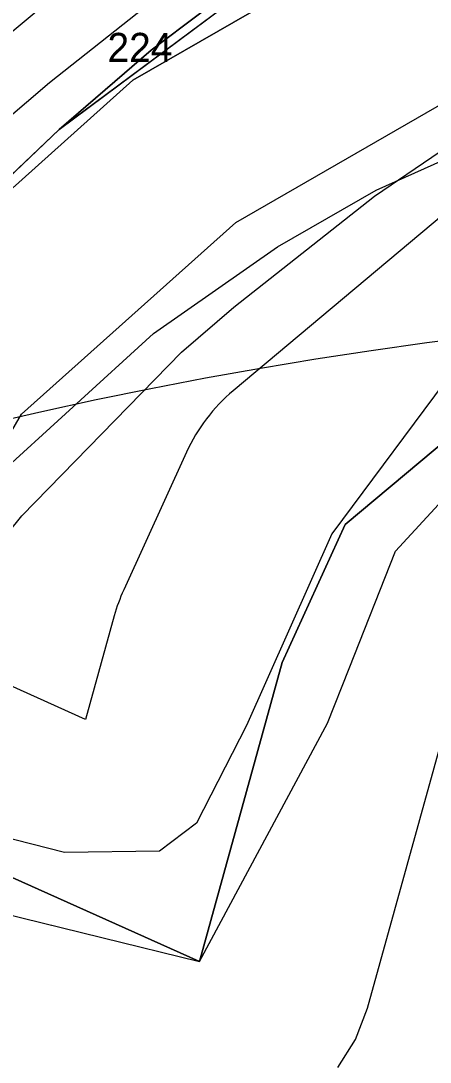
# Model space of a CAD drawing. Extents: x -690419 to -685080, y -987825 to -981190.
# Drawn here: x -686575.2 to -686504.7, y -984786.7 to -984607.7 of the extents above; entities that cross this region are included whole.
import ezdxf

# ---------------------------------------------------------------- set-up
doc = ezdxf.new("R2010")
doc.units = 0
for name, color, linetype in [('BPEJ (S) - hranice', 7, 'Continuous'), ('Docházková izochrona VLAK (S)', 7, 'Continuous'), ('Katastrální území (S) - hranice', 7, 'Continuous'), ('Lesy hospodářské', 7, 'Continuous'), ('OP lesa 30 m (S)', 7, 'Continuous'), ('OP silnic (S)', 7, 'Continuous'), ('OP železniční dráhy a vlečky (S)', 7, 'Continuous'), ('Plochy dopravy drážní DD (S)', 7, 'Continuous'), ('Plochy dopravy silniční DS (S)', 7, 'Continuous'), ('Plochy lesní všeobecné LU (S)', 7, 'Continuous'), ('Plochy přírodní všeobecné NU (S)', 7, 'Continuous'), ('Regulacni bloky_ID', 7, 'Continuous'), ('Regulační bloky STABILIZOVANÉ (S)', 7, 'Continuous'), ('Silnice I třídy (S) - osa', 7, 'Continuous'), ('USES LBC (S)', 7, 'Continuous'), ('USES_ŠRAFY (S)', 7, 'Continuous'), ('Železniční dráha celostátní (S) - osa', 7, 'Continuous')]:
    doc.layers.add(name, color=color, linetype=linetype)

msp = doc.modelspace()

# ---------------------------------------------------------------- linework, layer by layer
at = {"layer": 'BPEJ (S) - hranice'}
msp.add_lwpolyline([(-686358.32, -984575.77), (-686423.46, -984610.49), (-686464.9, -984633.64), (-686484.87, -984652.62), (-686500.51, -984667.47), (-686521.67, -984695.91), (-686536.33, -984728.87), (-686544.93, -984745.62), (-686551.32, -984750.47), (-686567.63, -984750.69), (-686598.71, -984742.76), (-686612.71, -984799.08)], dxfattribs=at)
at = {"layer": 'Docházková izochrona VLAK (S)'}
msp.add_arc((-686398.38, -985456.12), 800, 77.86547, 344.11337, dxfattribs=at)
at = {"layer": 'Katastrální území (S) - hranice'}
for points in [[(-686652.8, -984810.94), (-686641.1, -984780.8), (-686631.82, -984720.72), (-686630.01, -984709.46), (-686616.35, -984681.91), (-686614.36, -984677.89), (-686603.62, -984661.58), (-686598.91, -984656.54), (-686598.5, -984656.1), (-686592.76, -984649.96), (-686582.58, -984639.72), (-686568.54, -984626.43), (-686552.73, -984612.78), (-686535.62, -984599.87), (-686525.71, -984593.2), (-686507.06, -984580.64), (-686493.52, -984575.99), (-686478.16, -984568.74), (-686449.11, -984550.71), (-686440.93, -984547.76), (-686416.58, -984538.97), (-686406.53, -984530.03)], [(-686406.53, -984530.03), (-686416.58, -984538.97), (-686440.93, -984547.76), (-686449.11, -984550.71), (-686478.16, -984568.74), (-686493.52, -984575.99), (-686507.06, -984580.64), (-686525.71, -984593.2), (-686535.62, -984599.87), (-686552.73, -984612.78), (-686568.54, -984626.43), (-686582.58, -984639.72), (-686592.76, -984649.96), (-686598.5, -984656.1), (-686598.91, -984656.54), (-686603.62, -984661.58), (-686614.36, -984677.89), (-686616.35, -984681.91), (-686630.01, -984709.46), (-686631.82, -984720.72), (-686641.1, -984780.8), (-686652.8, -984810.94)]]:
    msp.add_lwpolyline(points, dxfattribs=at)
at = {"layer": 'Lesy hospodářské'}
msp.add_lwpolyline([(-686598.5, -984656.1), (-686592.76, -984649.96), (-686582.58, -984639.72), (-686568.54, -984626.43), (-686507.06, -984580.64), (-686493.52, -984575.99), (-686506.47, -984589.53), (-686555.86, -984617.95)], close=True, dxfattribs=at)
msp.add_lwpolyline([(-686648.69, -985091.04), (-686656.48, -985066.76), (-686659.99, -985055.82), (-686669.07, -985027.56), (-686674.57, -985005.34), (-686668.08, -985002.01), (-686524.11, -984928.05), (-686587.73, -984931.67), (-686632.66, -984925.68), (-686633.08, -984925.63), (-686629.54, -984906.36), (-686628.8, -984902.33), (-686612.97, -984832.58), (-686595.78, -984756.8), (-686561.23, -984765.3), (-686544.42, -984769.43), (-686522.41, -984728.46), (-686518.68, -984719.05), (-686510.7, -984698.9), (-686489.83, -984676.27), (-686462.72, -984646.89), (-686428.85, -984627.9), (-686406.82, -984608.95)], dxfattribs=at)
at = {"layer": 'OP lesa 30 m (S)'}
for p, q in [((-686481.98, -984623.89), (-686538.62, -984671.32)), ((-686597.98, -984714.22), (-686575.03, -984675.36)), ((-686546.65, -984681.86), (-686557.46, -984705.54))]:
    msp.add_line(p, q, dxfattribs=at)
for points in [[(-686575.03, -984675.36), (-686538.19, -984642.39), (-686491.51, -984615.53)], [(-686559.08, -984709.99), (-686564.01, -984727.79), (-686588.88, -984716.67)]]:
    msp.add_lwpolyline(points, dxfattribs=at)
for centre, start, end in [((-686519.36, -984694.32), 129.9426, 155.4631), ((-686530.17, -984718), 155.4631, 164.5132)]:
    msp.add_arc(centre, 30, start, end, dxfattribs=at)
at = {"layer": 'OP silnic (S)'}
msp.add_lwpolyline([(-686647.36, -985083.7), (-686648.23, -985078), (-686659.27, -984960.31), (-686660.74, -984919.84), (-686660.23, -984903.18), (-686655.74, -984862.1), (-686650.46, -984841.07), (-686641.77, -984808.33), (-686630.6, -984780.43), (-686613.86, -984747.73), (-686594.82, -984717.4), (-686574.97, -984692.81), (-686547.53, -984664.67), (-686538.49, -984656.94), (-686514.32, -984637.84), (-686466.6, -984605.44), (-686393.38, -984557.36)], dxfattribs=at)
at = {"layer": 'OP železniční dráhy a vlečky (S)'}
msp.add_lwpolyline([(-686520.59, -984787.65), (-686517.56, -984782.79), (-686515.51, -984777.44), (-686501.89, -984728.3), (-686494.89, -984712.96), (-686445.63, -984671.71), (-686441.17, -984669.66), (-686415, -984659.35), (-686377.8, -984647.03)], dxfattribs=at)
at = {"layer": 'Plochy dopravy drážní DD (S)'}
for points in [[(-686690.73, -985084.3), (-686693.64, -985044.72), (-686695.96, -985020.08), (-686702.22, -984961.33), (-686702.71, -984961.39), (-686703.91, -984921.63), (-686701.87, -984918.64), (-686693.49, -984906.38), (-686684.12, -984868.39), (-686671.51, -984838.95), (-686672.56, -984835.71), (-686663.32, -984802.21), (-686631.82, -984720.72), (-686630.01, -984709.46), (-686598.5, -984656.1), (-686555.86, -984617.95), (-686506.47, -984589.53), (-686493.52, -984575.99), (-686478.16, -984568.74), (-686446.72, -984553.91), (-686434.54, -984570.21), (-686421.72, -984590.67), (-686399.96, -984584.56)], [(-686406.82, -984608.95), (-686428.85, -984627.9), (-686462.72, -984646.89), (-686519.36, -984694.32), (-686530.17, -984718), (-686544.42, -984769.43), (-686601.13, -984744.05), (-686629.17, -984885.94), (-686639.43, -984924.78), (-686653.29, -984950.86), (-686659.05, -984989.15), (-686677.57, -984993.21), (-686674.57, -985005.34), (-686669.07, -985027.56), (-686656.48, -985066.76), (-686648.69, -985091.04)]]:
    msp.add_lwpolyline(points, dxfattribs=at)
at = {"layer": 'Plochy dopravy silniční DS (S)'}
for p, q in [((-686507.06, -984580.64), (-686568.54, -984626.43)), ((-686568.54, -984626.43), (-686582.58, -984639.72))]:
    msp.add_line(p, q, dxfattribs=at)
at = {"layer": 'Plochy lesní všeobecné LU (S)'}
msp.add_lwpolyline([(-686493.52, -984575.99), (-686506.47, -984589.53), (-686555.86, -984617.95), (-686598.5, -984656.1), (-686592.76, -984649.96), (-686582.58, -984639.72), (-686568.54, -984626.43), (-686507.06, -984580.64)], close=True, dxfattribs=at)
at = {"layer": 'Plochy přírodní všeobecné NU (S)'}
msp.add_lwpolyline([(-686401.56, -984959.02), (-686431.83, -984949.9), (-686480.07, -984940.34), (-686524.11, -984928.05), (-686674.57, -985005.34), (-686677.57, -984993.21), (-686659.05, -984989.15), (-686653.29, -984950.86), (-686639.43, -984924.78), (-686629.17, -984885.94), (-686601.13, -984744.05), (-686544.42, -984769.43), (-686530.17, -984718), (-686519.36, -984694.32), (-686462.72, -984646.89), (-686428.85, -984627.9), (-686406.82, -984608.95)], dxfattribs=at)
at = {"layer": 'Regulační bloky STABILIZOVANÉ (S)'}
for p, q in [((-686507.06, -984580.64), (-686568.54, -984626.43)), ((-686568.54, -984626.43), (-686582.58, -984639.72))]:
    msp.add_line(p, q, dxfattribs=at)
for points in [[(-686690.73, -985084.3), (-686693.64, -985044.72), (-686695.96, -985020.08), (-686702.22, -984961.33), (-686702.71, -984961.39), (-686703.91, -984921.63), (-686701.87, -984918.64), (-686693.49, -984906.38), (-686684.12, -984868.39), (-686671.51, -984838.95), (-686672.56, -984835.71), (-686663.32, -984802.21), (-686631.82, -984720.72), (-686630.01, -984709.46), (-686598.5, -984656.1), (-686555.86, -984617.95), (-686506.47, -984589.53), (-686493.52, -984575.99), (-686478.16, -984568.74), (-686446.72, -984553.91), (-686434.54, -984570.21), (-686421.72, -984590.67), (-686399.96, -984584.56)], [(-686401.56, -984959.02), (-686431.83, -984949.9), (-686480.07, -984940.34), (-686524.11, -984928.05), (-686674.57, -985005.34), (-686677.57, -984993.21), (-686659.05, -984989.15), (-686653.29, -984950.86), (-686639.43, -984924.78), (-686629.17, -984885.94), (-686601.13, -984744.05), (-686544.42, -984769.43), (-686530.17, -984718), (-686519.36, -984694.32), (-686462.72, -984646.89), (-686428.85, -984627.9), (-686406.82, -984608.95)], [(-686406.82, -984608.95), (-686428.85, -984627.9), (-686462.72, -984646.89), (-686519.36, -984694.32), (-686530.17, -984718), (-686544.42, -984769.43), (-686601.13, -984744.05), (-686629.17, -984885.94), (-686639.43, -984924.78), (-686653.29, -984950.86), (-686659.05, -984989.15), (-686677.57, -984993.21), (-686674.57, -985005.34), (-686669.07, -985027.56), (-686656.48, -985066.76), (-686648.69, -985091.04)]]:
    msp.add_lwpolyline(points, dxfattribs=at)
msp.add_lwpolyline([(-686493.52, -984575.99), (-686506.47, -984589.53), (-686555.86, -984617.95), (-686598.5, -984656.1), (-686592.76, -984649.96), (-686582.58, -984639.72), (-686568.54, -984626.43), (-686507.06, -984580.64)], close=True, dxfattribs=at)
at = {"layer": 'Silnice I třídy (S) - osa'}
for points in [[(-686689.31, -985238.88), (-686691.44, -985172.09), (-686693.82, -985133.44), (-686694.96, -985116.23), (-686697.33, -985088.21), (-686709.18, -984963.59), (-686710.77, -984919.98), (-686710.15, -984899.7), (-686705.07, -984853.25), (-686698.88, -984828.56), (-686689.31, -984792.56), (-686676.16, -984759.7), (-686657.37, -984722.99), (-686635.59, -984688.3), (-686612.4, -984659.58), (-686581.75, -984628.14), (-686570.25, -984618.31), (-686543.9, -984597.49), (-686494.36, -984563.85), (-686420.94, -984515.64), (-686328.46, -984454.16)], [(-686388.71, -984481.74), (-686446.68, -984519.33), (-686512.64, -984563.22), (-686523.79, -984570.27), (-686544.6, -984584.58), (-686565.94, -984600.65), (-686587.81, -984618.92), (-686625.05, -984657.21), (-686656.14, -984699.28), (-686671.86, -984725.36), (-686689.86, -984763.39), (-686701.02, -984794.57), (-686709.89, -984825.05), (-686716.74, -984860.35), (-686719.81, -984892.32), (-686720.69, -984922.71), (-686719.46, -984965.43), (-686712.34, -985054.77), (-686704.62, -985150.31), (-686701.32, -985224.23), (-686701, -985267.38)]]:
    msp.add_lwpolyline(points, dxfattribs=at)
at = {"layer": 'USES LBC (S)'}
msp.add_lwpolyline([(-686406.82, -984608.95), (-686428.85, -984627.9), (-686462.72, -984646.89), (-686519.36, -984694.32), (-686530.17, -984718), (-686544.42, -984769.43), (-686601.13, -984744.05), (-686629.17, -984885.94), (-686639.43, -984924.78), (-686653.29, -984950.86), (-686659.05, -984989.15), (-686677.57, -984993.21), (-686674.57, -985005.34), (-686524.11, -984928.05), (-686480.07, -984940.34), (-686431.83, -984949.9), (-686401.56, -984959.02)], dxfattribs=at)
at = {"layer": 'USES_ŠRAFY (S)'}
msp.add_lwpolyline([(-686406.82, -984608.95), (-686428.85, -984627.9), (-686462.72, -984646.89), (-686519.36, -984694.32), (-686530.17, -984718), (-686544.42, -984769.43), (-686601.13, -984744.05), (-686629.17, -984885.94), (-686639.43, -984924.78), (-686653.29, -984950.86), (-686659.05, -984989.15), (-686677.57, -984993.21), (-686674.57, -985005.34), (-686524.11, -984928.05), (-686480.07, -984940.34), (-686431.83, -984949.9), (-686401.56, -984959.02)], dxfattribs=at)
at = {"layer": 'Železniční dráha celostátní (S) - osa'}
msp.add_lwpolyline([(-686669.86, -985085.59), (-686675.92, -985064.25), (-686679.85, -985044.96), (-686682.35, -985027.07), (-686683.46, -985006.14), (-686682.07, -984981.11), (-686678.06, -984949.28), (-686667.81, -984900.84), (-686658.61, -984860.06), (-686635.66, -984783.02), (-686629.43, -984766.43), (-686622.41, -984750.23), (-686614.74, -984736.24), (-686604.63, -984717.92), (-686592.35, -984700.58), (-686580.02, -984686.67), (-686552.32, -984661.45), (-686531.02, -984646.56), (-686514.01, -984636.85), (-686491.24, -984626.64), (-686464.71, -984614.45), (-686435.45, -984602.92), (-686395.35, -984589.64)], dxfattribs=at)

# ---------------------------------------------------------------- texts
at = {"layer": 'Regulacni bloky_ID'}
msp.add_text('224', height=5, dxfattribs=at).set_placement((-686560.24, -984614.8))

doc.saveas('drawing.dxf')
